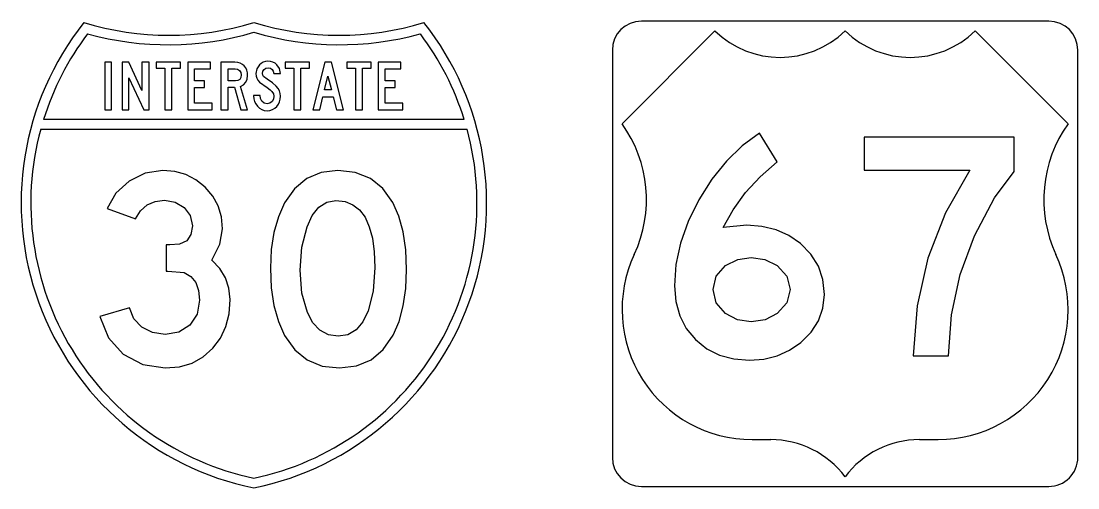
# Model space of a CAD drawing. Extents: x 1001568 to 1002149, y 1840825 to 1841423.
# Drawn here: x 1001920.892 to 1001925.432, y 1841276.818 to 1841278.825 of the extents above; entities that cross this region are included whole.
import ezdxf

# ---------------------------------------------------------------- set-up
doc = ezdxf.new("R2010")
doc.units = 0
doc.layers.add('SIGNS', color=7, linetype='Continuous')

msp = doc.modelspace()

# ---------------------------------------------------------------- linework, layer by layer
at = {"layer": 'SIGNS'}
for p, q in [((1001925.3069, 1841278.8246), (1001923.5569, 1841278.8246)), ((1001923.8728, 1841278.7829), (1001923.4735, 1841278.3836)), ((1001925.3902, 1841278.3836), (1001924.9909, 1841278.7829)), ((1001923.4319, 1841278.6996), (1001923.4319, 1841276.9496)), ((1001925.4319, 1841276.9496), (1001925.4319, 1841278.6996)), ((1001921.2801, 1841278.6478), (1001921.2513, 1841278.6478)), ((1001921.2513, 1841278.6478), (1001921.2513, 1841278.4435)), ((1001921.2801, 1841278.4435), (1001921.2801, 1841278.6478)), ((1001921.3543, 1841278.6478), (1001921.3263, 1841278.6478)), ((1001921.3263, 1841278.6478), (1001921.3263, 1841278.4435)), ((1001921.4104, 1841278.5259), (1001921.3543, 1841278.6478)), ((1001921.4416, 1841278.6478), (1001921.4104, 1841278.6478)), ((1001921.4104, 1841278.6478), (1001921.4104, 1841278.5259)), ((1001921.4416, 1841278.4435), (1001921.4416, 1841278.6478)), ((1001921.5772, 1841278.6478), (1001921.4721, 1841278.6478)), ((1001921.4721, 1841278.6478), (1001921.4721, 1841278.6221)), ((1001921.4721, 1841278.6221), (1001921.5094, 1841278.6221)), ((1001921.5094, 1841278.6221), (1001921.5094, 1841278.4435)), ((1001921.539, 1841278.4435), (1001921.539, 1841278.6221)), ((1001921.539, 1841278.6221), (1001921.5772, 1841278.6221)), ((1001921.5772, 1841278.6221), (1001921.5772, 1841278.6478)), ((1001921.7048, 1841278.6478), (1001921.6075, 1841278.6478)), ((1001921.6075, 1841278.6478), (1001921.6075, 1841278.4435)), ((1001921.6374, 1841278.5677), (1001921.6374, 1841278.6198)), ((1001921.6374, 1841278.6198), (1001921.7048, 1841278.6198)), ((1001921.7048, 1841278.6198), (1001921.7048, 1841278.6478)), ((1001921.9039, 1841278.6189), (1001921.9001, 1841278.599)), ((1001921.9156, 1841278.636), (1001921.9039, 1841278.6189)), ((1001921.9236, 1841278.6429), (1001921.9156, 1841278.636)), ((1001921.9324, 1841278.6479), (1001921.9236, 1841278.6429)), ((1001921.9285, 1841278.5998), (1001921.9303, 1841278.6089)), ((1001921.9303, 1841278.6089), (1001921.9358, 1841278.6166)), ((1001921.942, 1841278.6508), (1001921.9324, 1841278.6479)), ((1001921.9358, 1841278.6166), (1001921.9438, 1841278.6218)), ((1001921.9524, 1841278.6518), (1001921.942, 1841278.6508)), ((1001921.9438, 1841278.6218), (1001921.9532, 1841278.6236)), ((1001921.9636, 1841278.6509), (1001921.9524, 1841278.6518)), ((1001921.9532, 1841278.6236), (1001921.9634, 1841278.6219)), ((1001921.9634, 1841278.6219), (1001921.9708, 1841278.617)), ((1001921.9738, 1841278.6481), (1001921.9636, 1841278.6509)), ((1001921.9708, 1841278.617), (1001921.9748, 1841278.6101)), ((1001921.9828, 1841278.6435), (1001921.9738, 1841278.6481)), ((1001921.9748, 1841278.6101), (1001921.9778, 1841278.5998)), ((1001921.9907, 1841278.6371), (1001921.9828, 1841278.6435)), ((1001922.0016, 1841278.6207), (1001921.9907, 1841278.6371)), ((1001922.0062, 1841278.5998), (1001922.0016, 1841278.6207)), ((1001922.1313, 1841278.6478), (1001922.0263, 1841278.6478)), ((1001922.0263, 1841278.6478), (1001922.0263, 1841278.6221)), ((1001922.0263, 1841278.6221), (1001922.0636, 1841278.6221)), ((1001922.0636, 1841278.6221), (1001922.0636, 1841278.4435)), ((1001922.0932, 1841278.4435), (1001922.0932, 1841278.6221)), ((1001922.0932, 1841278.6221), (1001922.1313, 1841278.6221)), ((1001922.1313, 1841278.6221), (1001922.1313, 1841278.6478)), ((1001922.3959, 1841278.6478), (1001922.2908, 1841278.6478)), ((1001922.2908, 1841278.6478), (1001922.2908, 1841278.6221)), ((1001922.2908, 1841278.6221), (1001922.3281, 1841278.6221)), ((1001922.3281, 1841278.6221), (1001922.3281, 1841278.4435)), ((1001922.3578, 1841278.4435), (1001922.3578, 1841278.6221)), ((1001922.3578, 1841278.6221), (1001922.3959, 1841278.6221)), ((1001922.3959, 1841278.6221), (1001922.3959, 1841278.6478)), ((1001922.5235, 1841278.6478), (1001922.4263, 1841278.6478)), ((1001922.4263, 1841278.6478), (1001922.4263, 1841278.4435)), ((1001922.4561, 1841278.5677), (1001922.4561, 1841278.6198)), ((1001922.4561, 1841278.6198), (1001922.5235, 1841278.6198)), ((1001922.5235, 1841278.6198), (1001922.5235, 1841278.6478)), ((1001921.3543, 1841278.4435), (1001921.3543, 1841278.5815)), ((1001921.3543, 1841278.5815), (1001921.4188, 1841278.4435)), ((1001921.68, 1841278.5677), (1001921.6374, 1841278.5677)), ((1001921.68, 1841278.5396), (1001921.68, 1841278.5677)), ((1001921.9001, 1841278.599), (1001921.901, 1841278.5887)), ((1001921.901, 1841278.5887), (1001921.904, 1841278.5793)), ((1001921.904, 1841278.5793), (1001921.9088, 1841278.5706)), ((1001921.9088, 1841278.5706), (1001921.9157, 1841278.5627)), ((1001921.9157, 1841278.5627), (1001921.9489, 1841278.539)), ((1001921.9296, 1841278.593), (1001921.9285, 1841278.5998)), ((1001921.933, 1841278.587), (1001921.9296, 1841278.593)), ((1001921.9487, 1841278.5752), (1001921.933, 1841278.587)), ((1001921.9724, 1841278.559), (1001921.9487, 1841278.5752)), ((1001921.9778, 1841278.5998), (1001922.0062, 1841278.5998)), ((1001922.4988, 1841278.5677), (1001922.4561, 1841278.5677)), ((1001922.4988, 1841278.5396), (1001922.4988, 1841278.5677)), ((1001921.6374, 1841278.4715), (1001921.6374, 1841278.5396)), ((1001921.6374, 1841278.5396), (1001921.68, 1841278.5396)), ((1001921.9489, 1841278.539), (1001921.9613, 1841278.5296)), ((1001921.9613, 1841278.5296), (1001921.9689, 1841278.5227)), ((1001921.9689, 1841278.5227), (1001921.9757, 1841278.5125)), ((1001921.9879, 1841278.5457), (1001921.9724, 1841278.559)), ((1001921.9958, 1841278.5356), (1001921.9879, 1841278.5457)), ((1001922.0016, 1841278.525), (1001921.9958, 1841278.5356)), ((1001922.005, 1841278.5137), (1001922.0016, 1841278.525)), ((1001922.4561, 1841278.4715), (1001922.4561, 1841278.5396)), ((1001922.4561, 1841278.5396), (1001922.4988, 1841278.5396)), ((1001921.7126, 1841278.4715), (1001921.6374, 1841278.4715)), ((1001921.7126, 1841278.4435), (1001921.7126, 1841278.4715)), ((1001921.9191, 1841278.5049), (1001921.8908, 1841278.5049)), ((1001921.8908, 1841278.5049), (1001921.8908, 1841278.503)), ((1001921.8908, 1841278.503), (1001921.8917, 1841278.4906)), ((1001921.8917, 1841278.4906), (1001921.8947, 1841278.479)), ((1001921.8947, 1841278.479), (1001921.8997, 1841278.4685)), ((1001921.9207, 1841278.4915), (1001921.9191, 1841278.5049)), ((1001921.9264, 1841278.4803), (1001921.9207, 1841278.4915)), ((1001921.9362, 1841278.472), (1001921.9264, 1841278.4803)), ((1001921.9487, 1841278.4692), (1001921.9362, 1841278.472)), ((1001921.9605, 1841278.4717), (1001921.9487, 1841278.4692)), ((1001921.9701, 1841278.4792), (1001921.9605, 1841278.4717)), ((1001921.976, 1841278.4895), (1001921.9701, 1841278.4792)), ((1001921.9757, 1841278.5125), (1001921.978, 1841278.5016)), ((1001921.978, 1841278.5016), (1001921.976, 1841278.4895)), ((1001921.9974, 1841278.4677), (1001922.0023, 1841278.4782)), ((1001922.0023, 1841278.4782), (1001922.0052, 1841278.4895)), ((1001922.0062, 1841278.5019), (1001922.005, 1841278.5137)), ((1001922.0052, 1841278.4895), (1001922.0062, 1841278.5019)), ((1001922.5313, 1841278.4715), (1001922.4561, 1841278.4715)), ((1001922.5313, 1841278.4435), (1001922.5313, 1841278.4715)), ((1001921.2513, 1841278.4435), (1001921.2801, 1841278.4435)), ((1001921.3263, 1841278.4435), (1001921.3543, 1841278.4435)), ((1001921.4188, 1841278.4435), (1001921.4416, 1841278.4435)), ((1001921.5094, 1841278.4435), (1001921.539, 1841278.4435)), ((1001921.6075, 1841278.4435), (1001921.7126, 1841278.4435)), ((1001921.8997, 1841278.4685), (1001921.9067, 1841278.4588)), ((1001921.9067, 1841278.4588), (1001921.9155, 1841278.4503)), ((1001921.9155, 1841278.4503), (1001921.9255, 1841278.4443)), ((1001921.9255, 1841278.4443), (1001921.9365, 1841278.4407)), ((1001921.9365, 1841278.4407), (1001921.9487, 1841278.4395)), ((1001921.9487, 1841278.4395), (1001921.9609, 1841278.4406)), ((1001921.9609, 1841278.4406), (1001921.972, 1841278.4442)), ((1001921.972, 1841278.4442), (1001921.9818, 1841278.45)), ((1001921.9818, 1841278.45), (1001921.9906, 1841278.4582)), ((1001921.9906, 1841278.4582), (1001921.9974, 1841278.4677)), ((1001922.0636, 1841278.4435), (1001922.0932, 1841278.4435)), ((1001922.3281, 1841278.4435), (1001922.3578, 1841278.4435)), ((1001922.4263, 1841278.4435), (1001922.5313, 1841278.4435)), ((1001922.7957, 1841278.4018), (1001920.988, 1841278.4018)), ((1001924.0326, 1841277.026), (1001924.1124, 1841277.026)), ((1001924.7513, 1841277.026), (1001924.8312, 1841277.026)), ((1001923.4319, 1841276.9496), (1001923.4319, 1841276.9496)), ((1001923.5569, 1841276.8246), (1001925.3069, 1841276.8246))]:
    msp.add_line(p, q, dxfattribs=at)
for points in [[(1001921.1613, 1841278.8185), (1001921.1613, 1841278.8185)], [(1001922.6224, 1841278.8185), (1001922.6224, 1841278.8185)], [(1001923.5569, 1841278.8246), (1001923.5569, 1841278.8246)], [(1001925.3069, 1841278.8246), (1001925.3069, 1841278.8246)], [(1001921.1769, 1841278.7705), (1001921.1769, 1841278.7705)], [(1001921.8919, 1841278.7768), (1001921.8919, 1841278.7768)], [(1001922.6069, 1841278.7705), (1001922.6068, 1841278.7705)], [(1001923.4319, 1841278.6996), (1001923.4319, 1841278.6996)], [(1001921.7812, 1841278.4435), (1001921.7812, 1841278.5408), (1001921.8085, 1841278.5408), (1001921.8352, 1841278.4435), (1001921.8645, 1841278.4435), (1001921.8348, 1841278.5442), (1001921.8475, 1841278.5513), (1001921.8572, 1841278.5626), (1001921.8626, 1841278.5757), (1001921.8645, 1841278.5906), (1001921.8637, 1841278.6029), (1001921.861, 1841278.6139), (1001921.8567, 1841278.6235), (1001921.8507, 1841278.6318), (1001921.8428, 1841278.6388), (1001921.8333, 1841278.6438), (1001921.8225, 1841278.6468), (1001921.8103, 1841278.6478), (1001921.7492, 1841278.6478), (1001921.7492, 1841278.4435), (1001921.7812, 1841278.4435)], [(1001921.7812, 1841278.5677), (1001921.7812, 1841278.6198), (1001921.8112, 1841278.6198), (1001921.8217, 1841278.6179), (1001921.8301, 1841278.6127), (1001921.8355, 1841278.6044), (1001921.8373, 1841278.5936), (1001921.8357, 1841278.5822), (1001921.831, 1841278.5741), (1001921.8232, 1841278.5692), (1001921.8122, 1841278.5677), (1001921.7812, 1841278.5677)], [(1001922.1747, 1841278.4435), (1001922.1885, 1841278.4997), (1001922.2326, 1841278.4997), (1001922.247, 1841278.4435), (1001922.2769, 1841278.4435), (1001922.2254, 1841278.6478), (1001922.1965, 1841278.6478), (1001922.145, 1841278.4435), (1001922.1747, 1841278.4435)], [(1001922.1957, 1841278.5288), (1001922.2101, 1841278.5881), (1001922.2254, 1841278.5288), (1001922.1957, 1841278.5288)], [(1001920.9759, 1841278.3602), (1001921.5184, 1841278.3602), (1001922.0454, 1841278.3602), (1001922.8079, 1841278.3602)], [(1001924.1405, 1841278.2192), (1001924.0647, 1841278.3437), (1001923.9898, 1841278.2883), (1001923.9216, 1841278.2223), (1001923.8594, 1841278.1449), (1001923.8038, 1841278.0568), (1001923.7575, 1841277.9632), (1001923.725, 1841277.8702), (1001923.7051, 1841277.778), (1001923.6987, 1841277.6868), (1001923.7041, 1841277.6191), (1001923.7212, 1841277.558), (1001923.7494, 1841277.5036), (1001923.7891, 1841277.4559), (1001923.8375, 1841277.4167), (1001923.8925, 1841277.3891), (1001923.9538, 1841277.3725), (1001924.0217, 1841277.367), (1001924.0826, 1841277.3715), (1001924.1399, 1841277.3858), (1001924.1925, 1841277.4098), (1001924.2418, 1841277.4437), (1001924.2861, 1841277.4872), (1001924.3178, 1841277.5361), (1001924.3368, 1841277.5903), (1001924.3431, 1841277.6499), (1001924.3365, 1841277.7136), (1001924.3175, 1841277.7714), (1001924.2853, 1841277.823), (1001924.2406, 1841277.8685), (1001924.1902, 1841277.9027), (1001924.1352, 1841277.9275), (1001924.0747, 1841277.9422), (1001924.0095, 1841277.9473), (1001923.908, 1841277.937), (1001923.9504, 1841278.0142), (1001924.0034, 1841278.0873), (1001924.0667, 1841278.1553), (1001924.1405, 1841278.2192)], [(1001922.2519, 1841278.1831), (1001922.1805, 1841278.1742), (1001922.119, 1841278.148), (1001922.0666, 1841278.1041), (1001922.0237, 1841278.0431), (1001921.997, 1841277.9832), (1001921.978, 1841277.9166), (1001921.9664, 1841277.8427), (1001921.9627, 1841277.7621), (1001921.9664, 1841277.678), (1001921.978, 1841277.6018), (1001921.997, 1841277.5338), (1001922.0237, 1841277.4736), (1001922.0671, 1841277.4123), (1001922.1209, 1841277.3685), (1001922.1848, 1841277.3423), (1001922.2593, 1841277.3338), (1001922.3323, 1841277.3425), (1001922.3951, 1841277.369), (1001922.4477, 1841277.4133), (1001922.4903, 1841277.4754), (1001922.5153, 1841277.5338), (1001922.5333, 1841277.6004), (1001922.5441, 1841277.6748), (1001922.5478, 1841277.757), (1001922.5441, 1841277.8422), (1001922.5331, 1841277.9186), (1001922.5148, 1841277.9859), (1001922.4892, 1841278.0445), (1001922.4462, 1841278.1049), (1001922.3924, 1841278.1482), (1001922.3275, 1841278.1742), (1001922.2519, 1841278.1831)], [(1001922.4114, 1841277.7659), (1001922.4041, 1841277.6645), (1001922.3828, 1841277.5798), (1001922.3598, 1841277.5317), (1001922.3307, 1841277.4974), (1001922.2954, 1841277.4769), (1001922.2544, 1841277.4702), (1001922.2118, 1841277.4764), (1001922.1757, 1841277.4957), (1001922.1457, 1841277.5275), (1001922.1217, 1841277.5723), (1001922.0984, 1841277.6552), (1001922.0909, 1841277.7543), (1001922.0981, 1841277.8525), (1001922.1202, 1841277.9398), (1001922.1427, 1841277.9895), (1001922.171, 1841278.025), (1001922.2048, 1841278.0464), (1001922.2446, 1841278.0536), (1001922.2834, 1841278.0491), (1001922.3175, 1841278.0356), (1001922.346, 1841278.013), (1001922.3696, 1841277.9815), (1001922.3876, 1841277.9409), (1001922.4008, 1841277.8915), (1001922.4087, 1841277.8329), (1001922.4114, 1841277.7659)], [(1001923.8645, 1841277.6718), (1001923.8778, 1841277.728), (1001923.9181, 1841277.7737), (1001923.9703, 1841277.8003), (1001924.029, 1841277.8092), (1001924.0877, 1841277.8003), (1001924.1407, 1841277.7737), (1001924.1821, 1841277.7282), (1001924.1963, 1841277.6718), (1001924.1821, 1841277.6141), (1001924.1407, 1841277.5682), (1001924.0883, 1841277.5414), (1001924.029, 1841277.5327), (1001923.9697, 1841277.5414), (1001923.9181, 1841277.5682), (1001923.8778, 1841277.6141), (1001923.8645, 1841277.6718)], [(1001921.8919, 1841276.8602), (1001921.8919, 1841276.8602)], [(1001921.8919, 1841276.8185), (1001921.8919, 1841276.8185)], [(1001923.5569, 1841276.8246), (1001923.5569, 1841276.8246)], [(1001925.3069, 1841276.8246), (1001925.3069, 1841276.8246)]]:
    msp.add_lwpolyline(points, dxfattribs=at)
for points in [[(1001924.7246, 1841277.3853), (1001924.8764, 1841277.3853), (1001924.8885, 1841277.5621), (1001924.9256, 1841277.7349), (1001924.9876, 1841277.9024), (1001925.0743, 1841278.0657), (1001925.1577, 1841278.1778), (1001925.1577, 1841278.3252), (1001924.5133, 1841278.3252), (1001924.5133, 1841278.1843), (1001924.9673, 1841278.1843), (1001924.8625, 1841278.0001), (1001924.7874, 1841277.8057), (1001924.7413, 1841277.6007)], [(1001921.2294, 1841277.5545), (1001921.2669, 1841277.4639), (1001921.3307, 1841277.3938), (1001921.4141, 1841277.3488), (1001921.5113, 1841277.3338), (1001921.5719, 1841277.3391), (1001921.6262, 1841277.3547), (1001921.674, 1841277.381), (1001921.7156, 1841277.4183), (1001921.7479, 1841277.4621), (1001921.7712, 1841277.5117), (1001921.785, 1841277.5668), (1001921.7897, 1841277.6277), (1001921.7847, 1841277.6765), (1001921.7699, 1841277.7212), (1001921.7454, 1841277.7616), (1001921.7114, 1841277.7976), (1001921.7459, 1841277.8665), (1001921.7576, 1841277.9324), (1001921.753, 1841277.9835), (1001921.7389, 1841278.0303), (1001921.7153, 1841278.0728), (1001921.6826, 1841278.1112), (1001921.643, 1841278.1425), (1001921.5995, 1841278.165), (1001921.5518, 1841278.1785), (1001921.5005, 1841278.1831), (1001921.4249, 1841278.1715), (1001921.3558, 1841278.137), (1001921.299, 1841278.0846), (1001921.2614, 1841278.0195), (1001921.3833, 1841277.9744), (1001921.4054, 1841278.0095), (1001921.4334, 1841278.0346), (1001921.4674, 1841278.0496), (1001921.508, 1841278.0548), (1001921.5536, 1841278.0471), (1001921.5924, 1841278.024), (1001921.6187, 1841277.9887), (1001921.6274, 1841277.9446), (1001921.6212, 1841277.9068), (1001921.6032, 1841277.8805), (1001921.5726, 1841277.8658), (1001921.5303, 1841277.8625), (1001921.5145, 1841277.8625), (1001921.5145, 1841277.7503), (1001921.522, 1841277.7503), (1001921.5929, 1841277.7443), (1001921.6214, 1841277.7265), (1001921.6423, 1841277.701), (1001921.6545, 1841277.6672), (1001921.6588, 1841277.6256), (1001921.6483, 1841277.5655), (1001921.6172, 1841277.5185), (1001921.5699, 1841277.4879), (1001921.5113, 1841277.4779), (1001921.4569, 1841277.4856), (1001921.4107, 1841277.5092), (1001921.3756, 1841277.5455), (1001921.357, 1841277.5929)]]:
    msp.add_lwpolyline(points, close=True, dxfattribs=at)
for centre, radius, start, end in [((1001922.1419, 1841278.0432), 1.25, 141.669, 258.463), ((1001921.5266, 1841280.0139), 1.25, 253.009, 286.9909), ((1001921.6419, 1841278.0432), 1.25, 281.5371, 38.3311), ((1001922.2572, 1841280.0139), 1.25, 253.0091, 286.9911), ((1001923.5569, 1841278.6996), 0.125, 90.0002, 179.9998), ((1001925.3069, 1841278.6996), 0.125, 0, 90), ((1001922.1417, 1841278.0424), 1.2083, 142.9959, 162.6952), ((1001921.5234, 1841280.0148), 1.2917, 254.4391, 286.5746), ((1001922.2603, 1841280.0148), 1.2917, 253.4255, 285.561), ((1001921.6421, 1841278.0424), 1.2083, 17.3047, 37.0041), ((1001924.1524, 1841279.0681), 0.3993, 225.5729, 314.4272), ((1001924.7114, 1841279.0681), 0.3993, 225.5729, 314.4272), ((1001923.0193, 1841278.0577), 0.559, 334.9895, 35.6629), ((1001925.8444, 1841278.0577), 0.559, 144.3372, 205.01), ((1001922.1417, 1841278.0424), 1.2083, 164.7534, 258.0704), ((1001921.6421, 1841278.0424), 1.2083, 281.9296, 15.2467), ((1001924.0326, 1841277.585), 0.559, 154.9897, 270.0001), ((1001924.8312, 1841277.585), 0.559, 270.0001, 25.0104), ((1001924.1124, 1841276.6266), 0.3993, 36.8699, 90.0002), ((1001924.7513, 1841276.6266), 0.3993, 90.0002, 143.13), ((1001923.5569, 1841276.9496), 0.125, 180, 270), ((1001925.3069, 1841276.9496), 0.125, 270.0001, 0.0003), ((1001921.6421, 1841278.0424), 1.2083, 281.9296126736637, 281.9296393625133), ((1001922.1417, 1841278.0424), 1.2083, 258.0704, 258.0705)]:
    msp.add_arc(centre, radius, start, end, dxfattribs=at)

doc.saveas('drawing.dxf')
